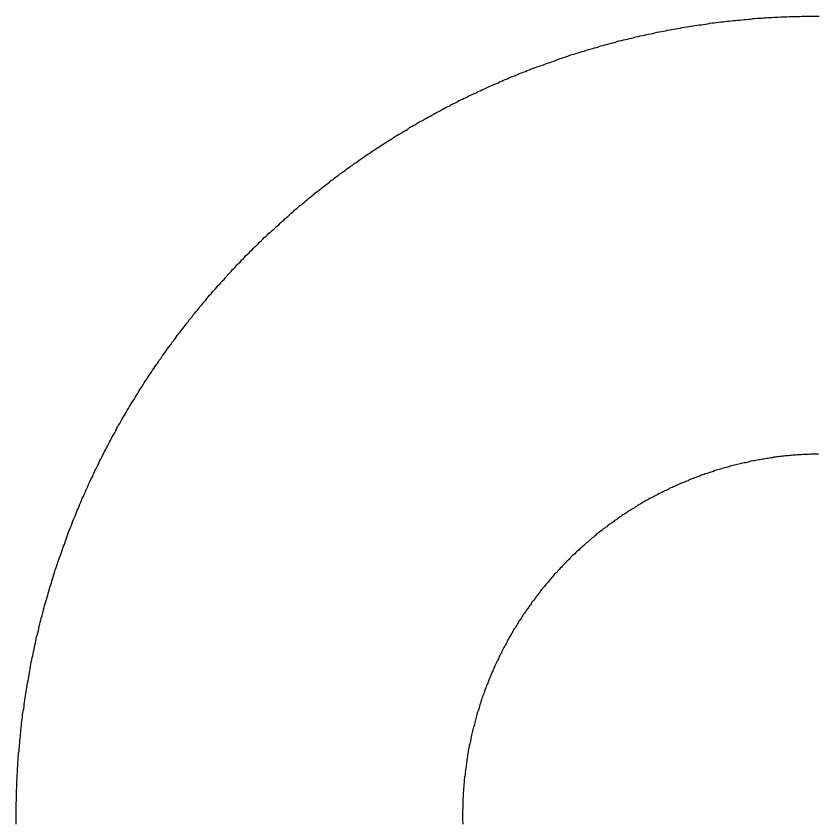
# Model space of a CAD drawing. Extents: x -293619 to -291580, y 30940 to 32770.
# Drawn here: x -292390.913 to -292388.684, y 31577.026 to 31579.27 of the extents above; entities that cross this region are included whole.
import ezdxf

# ---------------------------------------------------------------- set-up
doc = ezdxf.new("R2010")
doc.units = 0
doc.layers.add('1_Budynki', color=7, linetype='Continuous')

msp = doc.modelspace()

# ---------------------------------------------------------------- linework, layer by layer
at = {"layer": '1_Budynki'}
for points in [[(-292389.166, 31579.217), (-292389.16, 31579.219), (-292389.155, 31579.22), (-292389.149, 31579.221), (-292389.143, 31579.222), (-292389.137, 31579.224), (-292389.131, 31579.225), (-292389.125, 31579.226), (-292389.119, 31579.227), (-292389.114, 31579.228), (-292389.108, 31579.229), (-292389.102, 31579.231), (-292389.096, 31579.232), (-292389.09, 31579.233), (-292389.084, 31579.234), (-292389.078, 31579.235), (-292389.073, 31579.236), (-292389.067, 31579.237), (-292389.061, 31579.238), (-292389.055, 31579.239), (-292389.049, 31579.24), (-292389.043, 31579.241), (-292389.037, 31579.242), (-292389.031, 31579.243), (-292389.025, 31579.244), (-292389.019, 31579.245), (-292389.014, 31579.246), (-292389.008, 31579.246), (-292389.002, 31579.247), (-292388.996, 31579.248), (-292388.99, 31579.249), (-292388.984, 31579.25), (-292388.978, 31579.251), (-292388.972, 31579.251), (-292388.966, 31579.252), (-292388.96, 31579.253), (-292388.954, 31579.254), (-292388.948, 31579.254), (-292388.943, 31579.255), (-292388.937, 31579.256), (-292388.931, 31579.256), (-292388.925, 31579.257), (-292388.919, 31579.258), (-292388.913, 31579.258), (-292388.907, 31579.259), (-292388.901, 31579.259), (-292388.895, 31579.26), (-292388.889, 31579.261), (-292388.883, 31579.261), (-292388.877, 31579.262), (-292388.871, 31579.262), (-292388.865, 31579.263), (-292388.859, 31579.263), (-292388.853, 31579.264), (-292388.847, 31579.264), (-292388.841, 31579.264), (-292388.836, 31579.265), (-292388.83, 31579.265), (-292388.824, 31579.266), (-292388.818, 31579.266), (-292388.812, 31579.266), (-292388.806, 31579.267), (-292388.8, 31579.267), (-292388.794, 31579.267), (-292388.788, 31579.268), (-292388.782, 31579.268), (-292388.776, 31579.268), (-292388.77, 31579.268), (-292388.764, 31579.269), (-292388.758, 31579.269), (-292388.752, 31579.269), (-292388.746, 31579.269), (-292388.74, 31579.269), (-292388.734, 31579.269), (-292388.728, 31579.27), (-292388.722, 31579.27), (-292388.716, 31579.27), (-292388.71, 31579.27), (-292388.704, 31579.27), (-292388.698, 31579.27), (-292388.692, 31579.27), (-292388.686, 31579.27), (-292388.68, 31579.27)], [(-292389.725, 31579.012), (-292389.72, 31579.015), (-292389.715, 31579.018), (-292389.709, 31579.02), (-292389.704, 31579.023), (-292389.699, 31579.026), (-292389.693, 31579.028), (-292389.688, 31579.031), (-292389.683, 31579.034), (-292389.677, 31579.037), (-292389.672, 31579.039), (-292389.667, 31579.042), (-292389.661, 31579.044), (-292389.656, 31579.047), (-292389.65, 31579.05), (-292389.645, 31579.052), (-292389.64, 31579.055), (-292389.634, 31579.057), (-292389.629, 31579.06), (-292389.623, 31579.062), (-292389.618, 31579.065), (-292389.613, 31579.067), (-292389.607, 31579.07), (-292389.602, 31579.072), (-292389.596, 31579.075), (-292389.591, 31579.077), (-292389.585, 31579.08), (-292389.58, 31579.082), (-292389.574, 31579.084), (-292389.569, 31579.087), (-292389.563, 31579.089), (-292389.558, 31579.092), (-292389.553, 31579.094), (-292389.547, 31579.096), (-292389.541, 31579.099), (-292389.536, 31579.101), (-292389.53, 31579.103), (-292389.525, 31579.105), (-292389.519, 31579.108), (-292389.514, 31579.11), (-292389.508, 31579.112), (-292389.503, 31579.114), (-292389.497, 31579.116), (-292389.492, 31579.119), (-292389.486, 31579.121), (-292389.48, 31579.123), (-292389.475, 31579.125), (-292389.469, 31579.127), (-292389.464, 31579.129), (-292389.458, 31579.131), (-292389.453, 31579.133), (-292389.447, 31579.135), (-292389.441, 31579.137), (-292389.436, 31579.139), (-292389.43, 31579.141), (-292389.424, 31579.143), (-292389.419, 31579.145), (-292389.413, 31579.147), (-292389.408, 31579.149), (-292389.402, 31579.151), (-292389.396, 31579.153), (-292389.391, 31579.155), (-292389.385, 31579.157), (-292389.379, 31579.159), (-292389.374, 31579.161), (-292389.368, 31579.163), (-292389.362, 31579.164), (-292389.356, 31579.166), (-292389.351, 31579.168), (-292389.345, 31579.17), (-292389.339, 31579.172), (-292389.334, 31579.173), (-292389.328, 31579.175), (-292389.322, 31579.177), (-292389.317, 31579.178), (-292389.311, 31579.18), (-292389.305, 31579.182), (-292389.299, 31579.183), (-292389.294, 31579.185), (-292389.288, 31579.187), (-292389.282, 31579.188), (-292389.276, 31579.19), (-292389.271, 31579.191), (-292389.265, 31579.193), (-292389.259, 31579.195), (-292389.253, 31579.196), (-292389.247, 31579.198), (-292389.242, 31579.199), (-292389.236, 31579.201), (-292389.23, 31579.202), (-292389.224, 31579.204), (-292389.219, 31579.205), (-292389.213, 31579.206), (-292389.207, 31579.208), (-292389.201, 31579.209), (-292389.195, 31579.211), (-292389.19, 31579.212), (-292389.184, 31579.213), (-292389.178, 31579.215), (-292389.172, 31579.216), (-292389.166, 31579.217)], [(-292390.21, 31578.666), (-292390.205, 31578.67), (-292390.201, 31578.674), (-292390.197, 31578.678), (-292390.192, 31578.682), (-292390.188, 31578.686), (-292390.183, 31578.69), (-292390.179, 31578.694), (-292390.175, 31578.698), (-292390.17, 31578.702), (-292390.166, 31578.706), (-292390.161, 31578.71), (-292390.157, 31578.714), (-292390.152, 31578.718), (-292390.148, 31578.722), (-292390.143, 31578.726), (-292390.139, 31578.73), (-292390.134, 31578.734), (-292390.13, 31578.738), (-292390.125, 31578.742), (-292390.12, 31578.745), (-292390.116, 31578.749), (-292390.111, 31578.753), (-292390.107, 31578.757), (-292390.102, 31578.761), (-292390.098, 31578.765), (-292390.093, 31578.768), (-292390.088, 31578.772), (-292390.084, 31578.776), (-292390.079, 31578.78), (-292390.074, 31578.783), (-292390.07, 31578.787), (-292390.065, 31578.791), (-292390.06, 31578.794), (-292390.056, 31578.798), (-292390.051, 31578.802), (-292390.046, 31578.805), (-292390.041, 31578.809), (-292390.037, 31578.813), (-292390.032, 31578.816), (-292390.027, 31578.82), (-292390.022, 31578.824), (-292390.018, 31578.827), (-292390.013, 31578.831), (-292390.008, 31578.834), (-292390.003, 31578.838), (-292389.998, 31578.841), (-292389.994, 31578.845), (-292389.989, 31578.848), (-292389.984, 31578.852), (-292389.979, 31578.855), (-292389.974, 31578.859), (-292389.969, 31578.862), (-292389.964, 31578.866), (-292389.959, 31578.869), (-292389.955, 31578.872), (-292389.95, 31578.876), (-292389.945, 31578.879), (-292389.94, 31578.883), (-292389.935, 31578.886), (-292389.93, 31578.889), (-292389.925, 31578.893), (-292389.92, 31578.896), (-292389.915, 31578.899), (-292389.91, 31578.903), (-292389.905, 31578.906), (-292389.9, 31578.909), (-292389.895, 31578.912), (-292389.89, 31578.916), (-292389.885, 31578.919), (-292389.88, 31578.922), (-292389.875, 31578.925), (-292389.87, 31578.928), (-292389.865, 31578.932), (-292389.86, 31578.935), (-292389.855, 31578.938), (-292389.85, 31578.941), (-292389.844, 31578.944), (-292389.839, 31578.947), (-292389.834, 31578.95), (-292389.829, 31578.953), (-292389.824, 31578.956), (-292389.819, 31578.96), (-292389.814, 31578.963), (-292389.809, 31578.966), (-292389.803, 31578.969), (-292389.798, 31578.972), (-292389.793, 31578.975), (-292389.788, 31578.978), (-292389.783, 31578.98), (-292389.778, 31578.983), (-292389.772, 31578.986), (-292389.767, 31578.989), (-292389.762, 31578.992), (-292389.757, 31578.995), (-292389.751, 31578.998), (-292389.746, 31579.001), (-292389.741, 31579.004), (-292389.736, 31579.006), (-292389.73, 31579.009), (-292389.725, 31579.012)], [(-292390.585, 31578.204), (-292390.582, 31578.209), (-292390.579, 31578.214), (-292390.576, 31578.22), (-292390.573, 31578.225), (-292390.57, 31578.23), (-292390.566, 31578.235), (-292390.563, 31578.24), (-292390.56, 31578.245), (-292390.557, 31578.25), (-292390.554, 31578.255), (-292390.55, 31578.26), (-292390.547, 31578.265), (-292390.544, 31578.27), (-292390.54, 31578.275), (-292390.537, 31578.28), (-292390.534, 31578.285), (-292390.53, 31578.29), (-292390.527, 31578.295), (-292390.524, 31578.3), (-292390.52, 31578.304), (-292390.517, 31578.309), (-292390.514, 31578.314), (-292390.51, 31578.319), (-292390.507, 31578.324), (-292390.503, 31578.329), (-292390.5, 31578.334), (-292390.496, 31578.339), (-292390.493, 31578.344), (-292390.489, 31578.348), (-292390.486, 31578.353), (-292390.482, 31578.358), (-292390.479, 31578.363), (-292390.475, 31578.368), (-292390.472, 31578.372), (-292390.468, 31578.377), (-292390.465, 31578.382), (-292390.461, 31578.387), (-292390.457, 31578.391), (-292390.454, 31578.396), (-292390.45, 31578.401), (-292390.446, 31578.406), (-292390.443, 31578.41), (-292390.439, 31578.415), (-292390.435, 31578.42), (-292390.432, 31578.425), (-292390.428, 31578.429), (-292390.424, 31578.434), (-292390.421, 31578.439), (-292390.417, 31578.443), (-292390.413, 31578.448), (-292390.409, 31578.452), (-292390.405, 31578.457), (-292390.402, 31578.462), (-292390.398, 31578.466), (-292390.394, 31578.471), (-292390.39, 31578.475), (-292390.386, 31578.48), (-292390.383, 31578.485), (-292390.379, 31578.489), (-292390.375, 31578.494), (-292390.371, 31578.498), (-292390.367, 31578.503), (-292390.363, 31578.507), (-292390.359, 31578.512), (-292390.355, 31578.516), (-292390.351, 31578.521), (-292390.347, 31578.525), (-292390.343, 31578.53), (-292390.339, 31578.534), (-292390.335, 31578.538), (-292390.331, 31578.543), (-292390.327, 31578.547), (-292390.323, 31578.552), (-292390.319, 31578.556), (-292390.315, 31578.56), (-292390.311, 31578.565), (-292390.307, 31578.569), (-292390.303, 31578.573), (-292390.299, 31578.578), (-292390.295, 31578.582), (-292390.29, 31578.586), (-292390.286, 31578.591), (-292390.282, 31578.595), (-292390.278, 31578.599), (-292390.274, 31578.604), (-292390.27, 31578.608), (-292390.265, 31578.612), (-292390.261, 31578.616), (-292390.257, 31578.62), (-292390.253, 31578.625), (-292390.248, 31578.629), (-292390.244, 31578.633), (-292390.24, 31578.637), (-292390.236, 31578.641), (-292390.231, 31578.646), (-292390.227, 31578.65), (-292390.223, 31578.654), (-292390.218, 31578.658), (-292390.214, 31578.662), (-292390.21, 31578.666)], [(-292390.825, 31577.659), (-292390.824, 31577.665), (-292390.822, 31577.671), (-292390.82, 31577.677), (-292390.819, 31577.682), (-292390.817, 31577.688), (-292390.815, 31577.694), (-292390.814, 31577.699), (-292390.812, 31577.705), (-292390.81, 31577.711), (-292390.808, 31577.717), (-292390.806, 31577.722), (-292390.805, 31577.728), (-292390.803, 31577.734), (-292390.801, 31577.739), (-292390.799, 31577.745), (-292390.797, 31577.751), (-292390.795, 31577.756), (-292390.793, 31577.762), (-292390.791, 31577.768), (-292390.789, 31577.773), (-292390.787, 31577.779), (-292390.785, 31577.785), (-292390.783, 31577.79), (-292390.781, 31577.796), (-292390.779, 31577.801), (-292390.777, 31577.807), (-292390.775, 31577.813), (-292390.773, 31577.818), (-292390.771, 31577.824), (-292390.769, 31577.829), (-292390.767, 31577.835), (-292390.765, 31577.841), (-292390.763, 31577.846), (-292390.76, 31577.852), (-292390.758, 31577.857), (-292390.756, 31577.863), (-292390.754, 31577.868), (-292390.752, 31577.874), (-292390.749, 31577.879), (-292390.747, 31577.885), (-292390.745, 31577.89), (-292390.743, 31577.896), (-292390.74, 31577.902), (-292390.738, 31577.907), (-292390.736, 31577.913), (-292390.733, 31577.918), (-292390.731, 31577.923), (-292390.729, 31577.929), (-292390.726, 31577.934), (-292390.724, 31577.94), (-292390.721, 31577.945), (-292390.719, 31577.951), (-292390.716, 31577.956), (-292390.714, 31577.962), (-292390.712, 31577.967), (-292390.709, 31577.973), (-292390.707, 31577.978), (-292390.704, 31577.983), (-292390.701, 31577.989), (-292390.699, 31577.994), (-292390.696, 31578), (-292390.694, 31578.005), (-292390.691, 31578.01), (-292390.689, 31578.016), (-292390.686, 31578.021), (-292390.683, 31578.026), (-292390.681, 31578.032), (-292390.678, 31578.037), (-292390.675, 31578.043), (-292390.673, 31578.048), (-292390.67, 31578.053), (-292390.667, 31578.059), (-292390.665, 31578.064), (-292390.662, 31578.069), (-292390.659, 31578.074), (-292390.656, 31578.08), (-292390.653, 31578.085), (-292390.651, 31578.09), (-292390.648, 31578.096), (-292390.645, 31578.101), (-292390.642, 31578.106), (-292390.639, 31578.111), (-292390.636, 31578.117), (-292390.634, 31578.122), (-292390.631, 31578.127), (-292390.628, 31578.132), (-292390.625, 31578.137), (-292390.622, 31578.143), (-292390.619, 31578.148), (-292390.616, 31578.153), (-292390.613, 31578.158), (-292390.61, 31578.163), (-292390.607, 31578.168), (-292390.604, 31578.174), (-292390.601, 31578.179), (-292390.598, 31578.184), (-292390.595, 31578.189), (-292390.592, 31578.194), (-292390.589, 31578.199), (-292390.585, 31578.204)], [(-292388.682, 31578.052), (-292388.686, 31578.052), (-292388.69, 31578.052), (-292388.694, 31578.052), (-292388.698, 31578.052), (-292388.702, 31578.052), (-292388.706, 31578.052), (-292388.71, 31578.051), (-292388.714, 31578.051), (-292388.718, 31578.051), (-292388.722, 31578.051), (-292388.726, 31578.051), (-292388.73, 31578.05), (-292388.734, 31578.05), (-292388.738, 31578.05), (-292388.742, 31578.05), (-292388.746, 31578.049), (-292388.75, 31578.049), (-292388.754, 31578.049), (-292388.758, 31578.048), (-292388.762, 31578.048), (-292388.766, 31578.047), (-292388.77, 31578.047), (-292388.774, 31578.047), (-292388.778, 31578.046), (-292388.782, 31578.046), (-292388.786, 31578.045), (-292388.79, 31578.045), (-292388.794, 31578.044), (-292388.798, 31578.044), (-292388.802, 31578.043), (-292388.806, 31578.043), (-292388.81, 31578.042), (-292388.814, 31578.042), (-292388.818, 31578.041)], [(-292388.818, 31578.041), (-292388.822, 31578.04), (-292388.826, 31578.04), (-292388.83, 31578.039), (-292388.834, 31578.038), (-292388.838, 31578.038), (-292388.842, 31578.037), (-292388.845, 31578.036), (-292388.849, 31578.036), (-292388.853, 31578.035), (-292388.857, 31578.034), (-292388.861, 31578.033), (-292388.865, 31578.033), (-292388.869, 31578.032), (-292388.873, 31578.031), (-292388.877, 31578.03), (-292388.881, 31578.029), (-292388.885, 31578.028), (-292388.889, 31578.028), (-292388.893, 31578.027), (-292388.896, 31578.026), (-292388.9, 31578.025), (-292388.904, 31578.024), (-292388.908, 31578.023), (-292388.912, 31578.022), (-292388.916, 31578.021), (-292388.92, 31578.02), (-292388.924, 31578.019), (-292388.928, 31578.018), (-292388.931, 31578.017), (-292388.935, 31578.016), (-292388.939, 31578.015), (-292388.943, 31578.014), (-292388.947, 31578.013), (-292388.951, 31578.011), (-292388.955, 31578.01), (-292388.958, 31578.009), (-292388.962, 31578.008), (-292388.966, 31578.007), (-292388.97, 31578.006), (-292388.974, 31578.004), (-292388.978, 31578.003), (-292388.981, 31578.002), (-292388.985, 31578.001), (-292388.989, 31577.999), (-292388.993, 31577.998), (-292388.997, 31577.997), (-292389, 31577.995), (-292389.004, 31577.994), (-292389.008, 31577.993), (-292389.012, 31577.991), (-292389.015, 31577.99), (-292389.019, 31577.989), (-292389.023, 31577.987), (-292389.027, 31577.986), (-292389.03, 31577.984), (-292389.034, 31577.983), (-292389.038, 31577.981), (-292389.042, 31577.98), (-292389.045, 31577.978), (-292389.049, 31577.977), (-292389.053, 31577.975), (-292389.056, 31577.974), (-292389.06, 31577.972), (-292389.064, 31577.971), (-292389.067, 31577.969), (-292389.071, 31577.967), (-292389.075, 31577.966), (-292389.078, 31577.964), (-292389.082, 31577.963), (-292389.086, 31577.961), (-292389.089, 31577.959), (-292389.093, 31577.958), (-292389.097, 31577.956), (-292389.1, 31577.954), (-292389.104, 31577.952), (-292389.108, 31577.951), (-292389.111, 31577.949), (-292389.115, 31577.947), (-292389.118, 31577.945), (-292389.122, 31577.943), (-292389.125, 31577.942), (-292389.129, 31577.94), (-292389.133, 31577.938), (-292389.136, 31577.936), (-292389.14, 31577.934), (-292389.143, 31577.932), (-292389.147, 31577.93), (-292389.15, 31577.929), (-292389.154, 31577.927), (-292389.157, 31577.925), (-292389.161, 31577.923), (-292389.164, 31577.921), (-292389.168, 31577.919), (-292389.171, 31577.917), (-292389.175, 31577.915), (-292389.178, 31577.913), (-292389.182, 31577.911), (-292389.185, 31577.909), (-292389.188, 31577.906), (-292389.192, 31577.904)], [(-292389.192, 31577.904), (-292389.195, 31577.902), (-292389.199, 31577.9), (-292389.202, 31577.898), (-292389.205, 31577.896), (-292389.209, 31577.894), (-292389.212, 31577.892), (-292389.216, 31577.889), (-292389.219, 31577.887), (-292389.222, 31577.885), (-292389.226, 31577.883), (-292389.229, 31577.881), (-292389.232, 31577.878), (-292389.236, 31577.876), (-292389.239, 31577.874), (-292389.242, 31577.871), (-292389.245, 31577.869), (-292389.249, 31577.867), (-292389.252, 31577.864), (-292389.255, 31577.862), (-292389.258, 31577.86), (-292389.262, 31577.857), (-292389.265, 31577.855), (-292389.268, 31577.853), (-292389.271, 31577.85), (-292389.275, 31577.848), (-292389.278, 31577.845), (-292389.281, 31577.843), (-292389.284, 31577.84), (-292389.287, 31577.838), (-292389.29, 31577.836), (-292389.294, 31577.833), (-292389.297, 31577.831), (-292389.3, 31577.828), (-292389.303, 31577.825), (-292389.306, 31577.823), (-292389.309, 31577.82), (-292389.312, 31577.818), (-292389.315, 31577.815), (-292389.318, 31577.813), (-292389.321, 31577.81), (-292389.324, 31577.807), (-292389.327, 31577.805), (-292389.33, 31577.802), (-292389.333, 31577.8), (-292389.336, 31577.797), (-292389.339, 31577.794), (-292389.342, 31577.791), (-292389.345, 31577.789), (-292389.348, 31577.786), (-292389.351, 31577.783), (-292389.354, 31577.781), (-292389.357, 31577.778), (-292389.36, 31577.775), (-292389.363, 31577.772), (-292389.366, 31577.77), (-292389.369, 31577.767), (-292389.372, 31577.764), (-292389.374, 31577.761), (-292389.377, 31577.758), (-292389.38, 31577.755), (-292389.383, 31577.753), (-292389.386, 31577.75), (-292389.388, 31577.747), (-292389.391, 31577.744), (-292389.394, 31577.741), (-292389.397, 31577.738), (-292389.4, 31577.735), (-292389.402, 31577.732), (-292389.405, 31577.729), (-292389.408, 31577.726), (-292389.41, 31577.723), (-292389.413, 31577.721), (-292389.416, 31577.718), (-292389.418, 31577.715), (-292389.421, 31577.712), (-292389.424, 31577.709), (-292389.426, 31577.705), (-292389.429, 31577.702), (-292389.432, 31577.699), (-292389.434, 31577.696), (-292389.437, 31577.693), (-292389.439, 31577.69), (-292389.442, 31577.687), (-292389.444, 31577.684), (-292389.447, 31577.681), (-292389.45, 31577.678), (-292389.452, 31577.675), (-292389.455, 31577.672), (-292389.457, 31577.668), (-292389.459, 31577.665), (-292389.462, 31577.662), (-292389.464, 31577.659), (-292389.467, 31577.656), (-292389.469, 31577.652), (-292389.472, 31577.649), (-292389.474, 31577.646), (-292389.476, 31577.643), (-292389.479, 31577.64), (-292389.481, 31577.636), (-292389.483, 31577.633)], [(-292390.913, 31577.071), (-292390.913, 31577.076), (-292390.913, 31577.082), (-292390.912, 31577.088), (-292390.912, 31577.094), (-292390.912, 31577.1), (-292390.912, 31577.106), (-292390.912, 31577.112), (-292390.912, 31577.118), (-292390.911, 31577.124), (-292390.911, 31577.13), (-292390.911, 31577.136), (-292390.911, 31577.142), (-292390.91, 31577.148), (-292390.91, 31577.154), (-292390.91, 31577.16), (-292390.909, 31577.166), (-292390.909, 31577.172), (-292390.909, 31577.178), (-292390.908, 31577.184), (-292390.908, 31577.19), (-292390.908, 31577.196), (-292390.907, 31577.202), (-292390.907, 31577.208), (-292390.906, 31577.214), (-292390.906, 31577.22), (-292390.905, 31577.226), (-292390.905, 31577.232), (-292390.904, 31577.237), (-292390.904, 31577.243), (-292390.903, 31577.249), (-292390.903, 31577.255), (-292390.902, 31577.261), (-292390.901, 31577.267), (-292390.901, 31577.273), (-292390.9, 31577.279), (-292390.9, 31577.285), (-292390.899, 31577.291), (-292390.898, 31577.297), (-292390.898, 31577.303), (-292390.897, 31577.309), (-292390.896, 31577.315), (-292390.895, 31577.321), (-292390.895, 31577.326), (-292390.894, 31577.332), (-292390.893, 31577.338), (-292390.892, 31577.344), (-292390.891, 31577.35), (-292390.891, 31577.356), (-292390.89, 31577.362), (-292390.889, 31577.368), (-292390.888, 31577.374), (-292390.887, 31577.38), (-292390.886, 31577.386), (-292390.885, 31577.392), (-292390.884, 31577.397), (-292390.883, 31577.403), (-292390.882, 31577.409), (-292390.881, 31577.415), (-292390.88, 31577.421), (-292390.879, 31577.427), (-292390.878, 31577.433), (-292390.877, 31577.439), (-292390.876, 31577.444), (-292390.875, 31577.45), (-292390.874, 31577.456), (-292390.873, 31577.462), (-292390.872, 31577.468), (-292390.871, 31577.474), (-292390.869, 31577.48), (-292390.868, 31577.486), (-292390.867, 31577.491), (-292390.866, 31577.497), (-292390.865, 31577.503), (-292390.863, 31577.509), (-292390.862, 31577.515), (-292390.861, 31577.521), (-292390.859, 31577.526), (-292390.858, 31577.532), (-292390.857, 31577.538), (-292390.856, 31577.544), (-292390.854, 31577.55), (-292390.853, 31577.555), (-292390.851, 31577.561), (-292390.85, 31577.567), (-292390.849, 31577.573), (-292390.847, 31577.579), (-292390.846, 31577.585), (-292390.844, 31577.59), (-292390.843, 31577.596), (-292390.841, 31577.602), (-292390.84, 31577.608), (-292390.838, 31577.613), (-292390.837, 31577.619), (-292390.835, 31577.625), (-292390.834, 31577.631), (-292390.832, 31577.636), (-292390.83, 31577.642), (-292390.829, 31577.648), (-292390.827, 31577.654), (-292390.825, 31577.659)], [(-292389.483, 31577.633), (-292389.486, 31577.63), (-292389.488, 31577.627), (-292389.49, 31577.623), (-292389.493, 31577.62), (-292389.495, 31577.617), (-292389.497, 31577.613), (-292389.5, 31577.61), (-292389.502, 31577.607), (-292389.504, 31577.603), (-292389.506, 31577.6), (-292389.508, 31577.597), (-292389.511, 31577.593), (-292389.513, 31577.59), (-292389.515, 31577.587), (-292389.517, 31577.583), (-292389.519, 31577.58), (-292389.521, 31577.576), (-292389.523, 31577.573), (-292389.525, 31577.57), (-292389.528, 31577.566), (-292389.53, 31577.563), (-292389.532, 31577.559), (-292389.534, 31577.556), (-292389.536, 31577.552), (-292389.538, 31577.549), (-292389.54, 31577.545), (-292389.542, 31577.542), (-292389.544, 31577.538), (-292389.546, 31577.535), (-292389.548, 31577.531), (-292389.549, 31577.528), (-292389.551, 31577.524), (-292389.553, 31577.521), (-292389.555, 31577.517), (-292389.557, 31577.514), (-292389.559, 31577.51), (-292389.561, 31577.507), (-292389.563, 31577.503), (-292389.564, 31577.499), (-292389.566, 31577.496), (-292389.568, 31577.492), (-292389.57, 31577.489), (-292389.571, 31577.485), (-292389.573, 31577.481), (-292389.575, 31577.478), (-292389.577, 31577.474), (-292389.578, 31577.471), (-292389.58, 31577.467), (-292389.582, 31577.463), (-292389.583, 31577.46), (-292389.585, 31577.456), (-292389.587, 31577.452), (-292389.588, 31577.449), (-292389.59, 31577.445), (-292389.591, 31577.441), (-292389.593, 31577.438), (-292389.594, 31577.434), (-292389.596, 31577.43), (-292389.598, 31577.426), (-292389.599, 31577.423), (-292389.601, 31577.419), (-292389.602, 31577.415), (-292389.603, 31577.412), (-292389.605, 31577.408), (-292389.606, 31577.404), (-292389.608, 31577.4), (-292389.609, 31577.397), (-292389.611, 31577.393), (-292389.612, 31577.389), (-292389.613, 31577.385), (-292389.615, 31577.382), (-292389.616, 31577.378), (-292389.617, 31577.374), (-292389.619, 31577.37), (-292389.62, 31577.366), (-292389.621, 31577.363), (-292389.622, 31577.359), (-292389.624, 31577.355), (-292389.625, 31577.351), (-292389.626, 31577.347), (-292389.627, 31577.343), (-292389.628, 31577.34), (-292389.629, 31577.336), (-292389.631, 31577.332), (-292389.632, 31577.328), (-292389.633, 31577.324), (-292389.634, 31577.32), (-292389.635, 31577.317), (-292389.636, 31577.313), (-292389.637, 31577.309), (-292389.638, 31577.305), (-292389.639, 31577.301), (-292389.64, 31577.297), (-292389.641, 31577.293), (-292389.642, 31577.289), (-292389.643, 31577.285), (-292389.644, 31577.282), (-292389.645, 31577.278), (-292389.646, 31577.274), (-292389.647, 31577.27)], [(-292389.647, 31577.27), (-292389.648, 31577.266), (-292389.649, 31577.262), (-292389.649, 31577.258), (-292389.65, 31577.254), (-292389.651, 31577.25), (-292389.652, 31577.246), (-292389.653, 31577.242), (-292389.653, 31577.238), (-292389.654, 31577.235), (-292389.655, 31577.231), (-292389.656, 31577.227), (-292389.656, 31577.223), (-292389.657, 31577.219), (-292389.658, 31577.215), (-292389.658, 31577.211), (-292389.659, 31577.207), (-292389.66, 31577.203), (-292389.66, 31577.199), (-292389.661, 31577.195), (-292389.661, 31577.191), (-292389.662, 31577.187), (-292389.662, 31577.183), (-292389.663, 31577.179), (-292389.664, 31577.175), (-292389.664, 31577.171), (-292389.665, 31577.167), (-292389.665, 31577.163), (-292389.665, 31577.159), (-292389.666, 31577.155), (-292389.666, 31577.151), (-292389.667, 31577.147), (-292389.667, 31577.143), (-292389.667, 31577.139), (-292389.668, 31577.135), (-292389.668, 31577.131), (-292389.668, 31577.127), (-292389.669, 31577.123), (-292389.669, 31577.119), (-292389.669, 31577.115), (-292389.67, 31577.111), (-292389.67, 31577.107), (-292389.67, 31577.103), (-292389.67, 31577.099), (-292389.671, 31577.095), (-292389.671, 31577.091), (-292389.671, 31577.087), (-292389.671, 31577.083), (-292389.671, 31577.079), (-292389.671, 31577.075), (-292389.671, 31577.071), (-292389.671, 31577.067), (-292389.672, 31577.063), (-292389.672, 31577.059), (-292389.672, 31577.055), (-292389.672, 31577.051), (-292389.672, 31577.047), (-292389.672, 31577.043), (-292389.672, 31577.039), (-292389.672, 31577.035), (-292389.672, 31577.031), (-292389.671, 31577.027), (-292389.671, 31577.023)], [(-292390.913, 31577.023), (-292390.913, 31577.029), (-292390.913, 31577.035), (-292390.913, 31577.041), (-292390.913, 31577.047), (-292390.913, 31577.053), (-292390.913, 31577.059), (-292390.913, 31577.065), (-292390.913, 31577.071)]]:
    msp.add_lwpolyline(points, dxfattribs=at)

doc.saveas('drawing.dxf')
